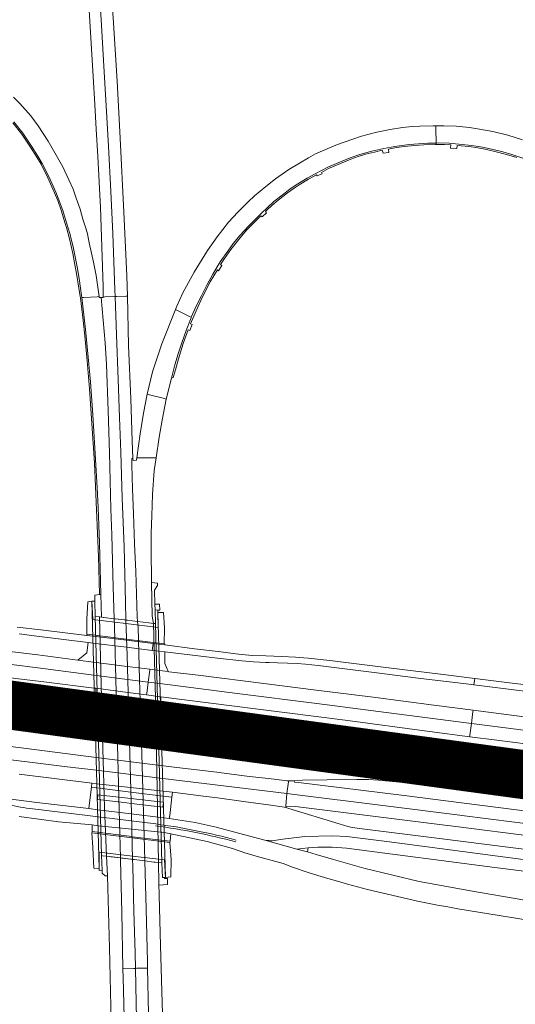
# Model space of a CAD drawing. Header units: metres. Extents: x 166325 to 190320, y 381923 to 404576.
# Tile 421 of 656: x 177852 to 178004, y 386844 to 387146. Entities that reach past the tile are written whole.
import ezdxf

# ---------------------------------------------------------------- set-up
doc = ezdxf.new("R2010")
doc.units = ezdxf.units.M
for name, color, linetype, lineweight in [('B-WE-VH-VERHARDING_ASFALT-GV', 8, 'Continuous', 18), ('B-WE-VH-VERHARDING_BETON-GV', 8, 'Continuous', 18), ('B-WE-VH-VERHARDING_BETONSTRAATSTEEN-GV', 8, 'Continuous', 18), ('B-WE-VH-VERHARDING_N-WEG', 8, 'Continuous', 18), ('B-WE-VH-VERHARDING_STRAATBAKSTEEN-GV', 8, 'Continuous', 18)]:
    doc.layers.add(name, color=color, linetype=linetype, lineweight=lineweight)

msp = doc.modelspace()

# ---------------------------------------------------------------- linework, layer by layer
at = {"layer": 'B-WE-VH-VERHARDING_ASFALT-GV', "flags": 128}
for points in [[(177876.844, 387154.934), (177876.561, 387154.917), (177873.746, 387154.754), (177873.41, 387154.734), (177873.659, 387150.587), (177873.768, 387148.765), (177874.951, 387128.396), (177875.47, 387119.848), (177875.899, 387112.291), (177876.393, 387103.918), (177877.189, 387088.257), (177878.054, 387064.037), (177878.043, 387060.843), (177878.58, 387060.871), (177881.485, 387061.02), (177881.732, 387061.03), (177881.659, 387063.043), (177880.988, 387080.333), (177880.392, 387093.216), (177879.642, 387107.076), (177878.984, 387119.411), (177878.278, 387131.565), (177877.386, 387145.891)], [(177880.844, 387150.535), (177880.533, 387155.185), (177880.115, 387155.156), (177877.193, 387154.954), (177876.844, 387154.934), (177877.386, 387145.891), (177878.278, 387131.565), (177878.984, 387119.411), (177879.642, 387107.076), (177880.392, 387093.216), (177880.988, 387080.333), (177881.659, 387063.043), (177881.732, 387061.03), (177882.112, 387061.044), (177885.009, 387061.155), (177885.464, 387061.172), (177885.303, 387067.382), (177884.41, 387086.865), (177883.246, 387109.56), (177882.297, 387126.98), (177881.121, 387146.395)], [(177980.143, 387108.043), (177980.137, 387108.357), (177980.064, 387112.264), (177980.044, 387113.343), (177979.196, 387113.333), (177975.124, 387113.174), (177972.922, 387113.085), (177969.873, 387112.777), (177966.056, 387112.221), (177961.976, 387111.368), (177957.283, 387110.121), (177954.323, 387109.15), (177949.94, 387107.56), (177946.737, 387106.274), (177943.197, 387104.712), (177941.027, 387103.55), (177938.247, 387101.911), (177934.961, 387099.915), (177930.842, 387097.045), (177927.884, 387094.756), (177924.428, 387091.855), (177922.488, 387090.003), (177919.331, 387086.864), (177916.521, 387083.756), (177913.015, 387079.267), (177910.054, 387075.114), (177905.962, 387068.446), (177902.52, 387062.128), (177900.674, 387058.077), (177900.229, 387057.001), (177901.07, 387056.595), (177904.549, 387054.919), (177905.073, 387054.667), (177906.585, 387058.049), (177908.146, 387061.258), (177909.895, 387064.691), (177911.645, 387067.9), (177913.944, 387071.674), (177916.237, 387074.931), (177917.933, 387077.22), (177920.07, 387079.853), (177922.578, 387082.59), (177926.461, 387086.499), (177930.424, 387090.107), (177933.328, 387092.432), (177935.422, 387094.012), (177937.72, 387095.55), (177940.553, 387097.289), (177943.019, 387098.635), (177946.935, 387100.626), (177949.556, 387101.788), (177953.808, 387103.498), (177956.754, 387104.501), (177960.435, 387105.565), (177964.126, 387106.417), (177967.471, 387107.001), (177971.897, 387107.586), (177977.591, 387107.97)], [(177877.388, 387060.74), (177876.827, 387060.728), (177876.793, 387060.991), (177876.187, 387060.956), (177872.005, 387060.716), (177871.461, 387060.685), (177871.827, 387058.036), (177872.593, 387050.87), (177873.463, 387042.422), (177874.105, 387034.873), (177874.886, 387024.712), (177875.503, 387014.512), (177876.19, 387002.35), (177876.493, 386996.352), (177876.911, 386985.494), (177877.35, 386969.711), (177877.515, 386962.761), (177878.185, 386962.68), (177878.258, 386962.671), (177881.402, 386962.293), (177881.108, 386971.911), (177880.666, 386987.992), (177880.431, 386995.997), (177879.965, 387013.12), (177879.591, 387026.138), (177879.038, 387040.149), (177878.61, 387046.837)], [(177881.732, 387061.03), (177881.485, 387061.02), (177878.58, 387060.871), (177878.043, 387060.843), (177878.043, 387060.755), (177877.388, 387060.74), (177878.61, 387046.837), (177879.038, 387040.149), (177879.591, 387026.138), (177879.965, 387013.12), (177880.431, 386995.997), (177880.666, 386987.992), (177881.108, 386971.911), (177881.402, 386962.293), (177881.734, 386962.253), (177884.629, 386961.904), (177884.689, 386961.897), (177884.97, 386961.863), (177885.027, 386961.856), (177884.854, 386967.368), (177884.43, 386984.33), (177883.906, 386999.193), (177883.445, 387013.314), (177883.099, 387023.947), (177882.634, 387035.634), (177882.16, 387049.244)], [(177887.162, 387011.376), (177886.893, 387016.768), (177886.545, 387029.657), (177885.858, 387045.987), (177885.464, 387061.172), (177885.009, 387061.155), (177882.112, 387061.044), (177881.732, 387061.03), (177882.16, 387049.244), (177882.634, 387035.634), (177883.099, 387023.947), (177883.445, 387013.314), (177883.906, 386999.193), (177884.43, 386984.33), (177884.854, 386967.368), (177885.027, 386961.856), (177885.283, 386961.825), (177885.509, 386961.797), (177888.534, 386961.422), (177888.492, 386962.85), (177888.034, 386976.722), (177887.676, 386985.226), (177887.378, 386994.464), (177887.057, 387002.046), (177886.813, 387009.423), (177886.821, 387010.595), (177886.793, 387011.344)], [(177905.073, 387054.667), (177904.549, 387054.919), (177901.07, 387056.595), (177900.229, 387057.001), (177896.036, 387046.483), (177893.214, 387037.891), (177891.576, 387031.074), (177892.677, 387030.79), (177896.448, 387029.82), (177897.379, 387029.561), (177898.946, 387035.957), (177900.035, 387040.079), (177901, 387043.408), (177902.119, 387046.858), (177903.461, 387050.648), (177904.987, 387054.476)], [(177897.379, 387029.561), (177896.448, 387029.82), (177892.677, 387030.79), (177891.576, 387031.074), (177890.426, 387025.261), (177889.367, 387018.952), (177888.33, 387011.588), (177889.53, 387011.549), (177893.218, 387011.6), (177894.281, 387011.546), (177895.209, 387017.9), (177896.153, 387023.149)], [(177894.281, 387011.546), (177893.218, 387011.6), (177889.53, 387011.549), (177888.33, 387011.588), (177888.224, 387010.834), (177887.192, 387010.756), (177887.162, 387011.376), (177886.793, 387011.344), (177886.821, 387010.595), (177886.813, 387009.423), (177887.057, 387002.046), (177887.378, 386994.464), (177887.676, 386985.226), (177888.034, 386976.722), (177888.492, 386962.85), (177888.534, 386961.422), (177892.047, 386961.011), (177893.509, 386960.835), (177893.072, 386963.112), (177892.819, 386973.402), (177892.744, 386983.697), (177892.78, 386988.623), (177892.934, 386993.811), (177893.187, 387000.377), (177893.713, 387007.671)], [(177885.027, 386961.856), (177884.689, 386961.897), (177881.734, 386962.253), (177881.402, 386962.293), (177881.479, 386959.775), (177881.982, 386939.787), (177882.441, 386923.668), (177882.961, 386903.687), (177883.32, 386888.984), (177886.573, 386888.587), (177887.076, 386888.526), (177886.725, 386902.493), (177886.135, 386924.676), (177885.367, 386951.007)], [(177888.534, 386961.422), (177885.509, 386961.797), (177885.283, 386961.825), (177885.027, 386961.856), (177885.367, 386951.007), (177886.135, 386924.676), (177886.725, 386902.493), (177887.076, 386888.526), (177887.36, 386888.491), (177887.558, 386888.467), (177890.844, 386888.07), (177890.752, 386892.005), (177889.925, 386920.763), (177889.227, 386943.688), (177888.729, 386959.708)], [(177870.257, 386949.63), (177858.018, 386951.185), (177849.455, 386952.282), (177840.377, 386953.464), (177831.265, 386954.65), (177828.695, 386954.974), (177824.318, 386955.519), (177824.267, 386955.135), (177823.556, 386955.282), (177822.846, 386955.51), (177820.402, 386955.807), (177793.015, 386959.272), (177792.538, 386955.414), (177812.014, 386952.949), (177833.696, 386950.265), (177857.996, 386947.191), (177875.169, 386945.038), (177891.844, 386942.876), (177892.317, 386946.508), (177892.352, 386946.78), (177885.377, 386947.684), (177875.057, 386949.021)], [(177792.538, 386955.414), (177792.104, 386951.9), (177795.831, 386951.43), (177827.881, 386947.421), (177831.088, 386946.914), (177831.076, 386946.347), (177839.325, 386945.384), (177844.277, 386944.805), (177860.642, 386942.819), (177875.282, 386941.027), (177875.84, 386940.955), (177885.606, 386939.681), (177891.33, 386938.934), (177891.382, 386939.33), (177891.844, 386942.876), (177875.169, 386945.038), (177857.996, 386947.191), (177833.696, 386950.265), (177812.014, 386952.949)], [(177960.875, 386938.222), (177943.37, 386940.387), (177928.169, 386942.381), (177907.151, 386944.974), (177898.179, 386946.052), (177897.937, 386946.081), (177895.342, 386946.393), (177892.352, 386946.78), (177892.317, 386946.508), (177891.844, 386942.876), (177895.457, 386942.407), (177919.154, 386939.392), (177943.591, 386936.263), (177968.02, 386933.142), (177990.977, 386930.184), (177991.434, 386933.805), (177991.489, 386934.238), (177979.456, 386935.817)], [(177891.844, 386942.876), (177891.382, 386939.33), (177891.33, 386938.934), (177895.574, 386938.381), (177895.762, 386938.357), (177924.781, 386934.658), (177952.216, 386931.16), (177978.111, 386927.748), (177990.467, 386926.142), (177990.528, 386926.622), (177990.977, 386930.184), (177968.02, 386933.142), (177943.591, 386936.263), (177919.154, 386939.392), (177895.457, 386942.407)], [(178027.475, 386929.602), (178025.758, 386929.792), (178017.283, 386930.922), (178000.961, 386932.995), (177991.489, 386934.238), (177991.434, 386933.805), (177990.977, 386930.184), (178004.59, 386928.43), (178029.081, 386925.298), (178048.535, 386922.833), (178060.655, 386921.257), (178062.364, 386921.035), (178062.667, 386924.662), (178061.973, 386924.753), (178055.451, 386925.629), (178055.441, 386925.63), (178050.086, 386926.262), (178049.682, 386926.312), (178039.291, 386927.618), (178033.477, 386928.432), (178027.42, 386929.202)], [(177854.478, 386922.482), (177825.802, 386926.09), (177805.227, 386928.606), (177789.465, 386930.532), (177789.415, 386930.13), (177788.974, 386926.555), (177806.461, 386924.408), (177839.82, 386920.29), (177866.977, 386916.944), (177875.992, 386915.84), (177896.298, 386913.353), (177934.408, 386908.688), (177934.854, 386912.283), (177934.896, 386912.626), (177934.394, 386912.647), (177930.467, 386913.083), (177922.101, 386914.043), (177914.324, 386915.046), (177912.876, 386915.222), (177900.635, 386916.737), (177875.881, 386919.806)], [(177990.977, 386930.184), (177990.528, 386926.622), (177990.467, 386926.142), (177998.792, 386925.059), (178017.939, 386922.647), (178027.788, 386921.288), (178031.277, 386920.845), (178037.428, 386920.065), (178040.018, 386919.737), (178048.396, 386918.766), (178048.484, 386919.178), (178050.158, 386918.979), (178059.185, 386917.858), (178059.78, 386917.795), (178062.07, 386917.499), (178062.364, 386921.035), (178060.655, 386921.257), (178048.535, 386922.833), (178029.081, 386925.298), (178004.59, 386928.43)], [(177987.91, 386905.878), (177970.355, 386908.092), (177937.988, 386912.048), (177936.682, 386912.198), (177936.64, 386912.598), (177935.107, 386912.617), (177934.896, 386912.626), (177934.854, 386912.283), (177934.408, 386908.688), (177936.715, 386908.405), (177963.819, 386905.036), (177987.432, 386902.089), (177988.05, 386902.011), (178012.28, 386898.952), (178034.283, 386896.193), (178034.724, 386899.742), (178013.292, 386902.418), (178010.46, 386903.034)], [(177934.408, 386908.688), (177934.089, 386904.88), (177936.984, 386904.702), (177981.21, 386899.215), (177986.978, 386898.494), (178009.375, 386895.693), (178012.436, 386895.299), (178033.84, 386892.628), (178034.283, 386896.193), (178012.28, 386898.952), (177988.05, 386902.011), (177987.432, 386902.089), (177963.819, 386905.036), (177936.715, 386908.405)], [(177934.089, 386904.88), (177934.029, 386904.419), (177935.017, 386904.111), (177950.442, 386899.417), (177953.114, 386898.596), (177954.538, 386898.295), (177956.679, 386898.039), (177981.162, 386894.939), (178010.211, 386891.263), (178023.513, 386889.617), (178024.568, 386889.484), (178033.304, 386888.381), (178033.84, 386892.628), (178012.436, 386895.299), (178009.375, 386895.693), (177986.978, 386898.494), (177981.21, 386899.215), (177936.984, 386904.702)], [(177887.076, 386888.526), (177887.073, 386888.526), (177886.695, 386888.572), (177886.573, 386888.587), (177883.783, 386888.927), (177883.32, 386888.984), (177883.34, 386888.166), (177883.743, 386872.316), (177884.117, 386855.027), (177887.429, 386855.126), (177887.926, 386855.141), (177887.814, 386859.91), (177887.472, 386872.649), (177887.128, 386886.459)], [(177890.851, 386888.065), (177887.558, 386888.467), (177887.36, 386888.491), (177887.076, 386888.526), (177887.128, 386886.459), (177887.472, 386872.649), (177887.814, 386859.91), (177887.926, 386855.141), (177888.406, 386855.156), (177891.632, 386855.253), (177891.587, 386857.202), (177891.222, 386873.331)], [(177887.926, 386855.141), (177887.429, 386855.126), (177884.117, 386855.027), (177884.177, 386852.216), (177884.588, 386836.184), (177884.96, 386820.106), (177885.205, 386800.134), (177885.311, 386780.136), (177885.385, 386759.953), (177885.392, 386755.129), (177888.63, 386755.138), (177889.087, 386755.139), (177889.098, 386765.702), (177889.066, 386776.113), (177889.03, 386789.088), (177888.982, 386802.488), (177888.779, 386816.258), (177888.49, 386830.385), (177888.173, 386844.588)], [(177891.632, 386855.253), (177888.406, 386855.156), (177887.926, 386855.141), (177888.173, 386844.588), (177888.49, 386830.385), (177888.779, 386816.258), (177888.982, 386802.488), (177889.03, 386789.088), (177889.066, 386776.113), (177889.098, 386765.702), (177889.087, 386755.139), (177889.567, 386755.141), (177892.789, 386755.15), (177892.79, 386757.148), (177892.749, 386772.998), (177892.699, 386789.217), (177892.581, 386809.098), (177892.255, 386825.118), (177891.955, 386841.271)]]:
    msp.add_lwpolyline(points, close=True, dxfattribs=at)
for points in [[(177850.61, 387114.558), (177853.4, 387111.065), (177856.107, 387107.103), (177858.026, 387104.009), (177859.348, 387101.802), (177861.473, 387097.593), (177863.53, 387093.011), (177864.48, 387090.6), (177865.624, 387087.372), (177867.242, 387082.299), (177867.903, 387080.018), (177868.239, 387078.6), (177868.852, 387076.213), (177869.472, 387073.156), (177870.07, 387070.159), (177870.668, 387066.511), (177871.377, 387061.291), (177871.461, 387060.685), (177872.005, 387060.716), (177876.187, 387060.956), (177876.793, 387060.991), (177876.416, 387063.852), (177875.855, 387067.498), (177875.108, 387071.507), (177874.439, 387074.292), (177873.777, 387077.441), (177873.209, 387080.178), (177872.681, 387081.955), (177871.832, 387084.768), (177871.004, 387087.782), (177869.806, 387091.138), (177868.797, 387093.866), (177867.489, 387096.747), (177865.686, 387100.739), (177861.172, 387108.661), (177858.08, 387113.352), (177855.848, 387116.424), (177852.535, 387120.131), (177850.503, 387122.105)], [(178006.663, 387109.03), (178002.153, 387110.457), (177997.532, 387111.545), (177993.467, 387112.324), (177990.401, 387112.795), (177986.341, 387113.176), (177982.462, 387113.37), (177980.044, 387113.343), (177980.064, 387112.264), (177980.137, 387108.357), (177980.143, 387108.043), (177980.864, 387108.064), (177984.11, 387107.967), (177987.101, 387107.737), (177991.053, 387107.301), (177994.36, 387106.785), (177997.594, 387106.078), (178000.654, 387105.312), (178003.384, 387104.563), (178006.75, 387103.429)], [(177852.282, 386914.671), (177874.597, 386911.904), (177876.111, 386911.716), (177886.441, 386910.563), (177896.411, 386909.449), (177899.316, 386909.09), (177908.015, 386908.039), (177913.122, 386907.379), (177921.806, 386906.22), (177928.77, 386905.247), (177932.897, 386904.683), (177933.565, 386904.563), (177934.029, 386904.419), (177934.089, 386904.88), (177934.408, 386908.688), (177896.298, 386913.353), (177875.992, 386915.84), (177866.977, 386916.944), (177839.82, 386920.29)], [(178015.441, 386906.337), (178001.869, 386908.032), (177988.108, 386909.778), (177978.59, 386910.956), (177968.882, 386912.189), (177962.498, 386912.83), (177959.402, 386913.003), (177955.84, 386913.062), (177952.379, 386913.143), (177946.764, 386912.961), (177939.131, 386912.779), (177936.64, 386912.598), (177936.682, 386912.198), (177937.988, 386912.048), (177970.355, 386908.092), (177987.91, 386905.878), (178010.46, 386903.034)], [(177943.325, 386890.023), (177940.658, 386890.845), (177937.473, 386891.651), (177927.627, 386894.463), (177919.53, 386896.553), (177912.743, 386898.414), (177906.257, 386899.805), (177898.324, 386901.037), (177896.55, 386901.257), (177886.672, 386902.484), (177876.42, 386903.757), (177873.599, 386904.108), (177857.709, 386906.013), (177848.976, 386907.068), (177845.064, 386908.336), (177840.843, 386909.659), (177835.767, 386907.444), (177833.8, 386908.222), (177834.011, 386907.981)], [(177856.455, 386903.998), (177894.15, 386899.387)], [(177852.244, 386901.702), (177864.367, 386900.075), (177874.639, 386899.11), (177876.471, 386898.858), (177876.567, 386898.848), (177886.807, 386897.788), (177896.672, 386896.766), (177896.778, 386896.755), (177898.77, 386896.337), (177909.945, 386893.988), (177917.716, 386891.923), (177921.79, 386890.471), (177922.924, 386890.1), (177924.992, 386889.498), (177933.2, 386887.234), (177936.144, 386886.168), (177940.88, 386884.551)], [(177965.03, 386893.975), (177952.767, 386895.574), (177948.395, 386895.732), (177939.926, 386895.574), (177932.364, 386894.677)], [(177927.627, 386894.463), (177937.473, 386891.651), (177940.893, 386892.115)], [(177952.672, 386891.985), (177998.174, 386886.067), (178044.346, 386880.255), (178047.022, 386879.918), (178047.67, 386879.839), (178046.416, 386883.279), (178045.956, 386883.445), (178043.955, 386883.635), (177965.03, 386893.975)], [(177884.588, 386836.184), (177884.177, 386852.216), (177884.117, 386855.027), (177883.743, 386872.316), (177883.34, 386888.166), (177883.32, 386888.984), (177880.371, 386889.344), (177880.112, 386889.376), (177879.16, 386889.492), (177879.022, 386889.509), (177879.338, 386883.549), (177880.003, 386861.459), (177880.756, 386825.442)], [(178007.374, 386876.048), (177990.682, 386878.866), (177982.276, 386880.418), (177974.972, 386881.813), (177966.412, 386883.754), (177957.999, 386885.875), (177948.662, 386888.473), (177943.325, 386890.023)], [(177896.238, 386841.157), (177895.643, 386862.11), (177895.187, 386877.447), (177895.166, 386878.147), (177895.091, 386880.685), (177895.073, 386881.302), (177894.991, 386887.535), (177894.017, 386887.678), (177893.601, 386887.729), (177890.851, 386888.065), (177891.222, 386873.331), (177891.587, 386857.202), (177891.632, 386855.253), (177891.955, 386841.271)], [(177989.926, 386872.917), (178036.322, 386865.41)]]:
    msp.add_lwpolyline(points, dxfattribs=at)
at = {"layer": 'B-WE-VH-VERHARDING_ASFALT-GV'}
for points in [[(177841.46, 386907.425, 0.0481716), (177856.455, 386903.998)], [(177918.707, 386893.903, 0.0353303), (177894.065, 386898.791)], [(177894.15, 386899.387, -0.0328565), (177918.872, 386894.478)], [(177932.364, 386894.677, -0.1300271), (177927.627, 386894.463)], [(177940.893, 386892.115, -0.0475348), (177952.672, 386891.985)], [(177940.88, 386884.551, 0.0366636), (177989.926, 386872.917)]]:
    msp.add_lwpolyline(points, format="xyb", dxfattribs=at)
at = {"layer": 'B-WE-VH-VERHARDING_BETON-GV', "flags": 128}
for points in [[(177893.799, 386971.002), (177894.667, 386972.494), (177894.658, 386973.185), (177892.819, 386973.402), (177893.072, 386963.112), (177893.509, 386960.835), (177893.94, 386960.783), (177894.068, 386960.768), (177893.956, 386965.039), (177893.912, 386966.726)], [(177875.604, 386962.991), (177875.496, 386967.693), (177875.436, 386967.693), (177874.537, 386967.695), (177876.842, 386885.714), (177876.857, 386885.169), (177877.723, 386885.187), (177877.567, 386889.686)], [(177877.35, 386969.711), (177876.939, 386969.674), (177875.457, 386969.541), (177875.496, 386967.693), (177875.604, 386962.991), (177876.909, 386962.834), (177877.515, 386962.761)], [(177894.068, 386960.768), (177895.996, 386887.437), (177896.195, 386882.981), (177896.347, 386882.976), (177897.185, 386882.945), (177894.828, 386964.169), (177894.806, 386964.926), (177893.956, 386965.039)], [(177876.909, 386962.834), (177875.604, 386962.991), (177877.567, 386889.686), (177877.815, 386889.656), (177879.022, 386889.509), (177878.439, 386904.482), (177877.77, 386929.654), (177877.075, 386954.497)], [(177881.402, 386962.293), (177878.258, 386962.671), (177878.185, 386962.68), (177877.515, 386962.761), (177876.909, 386962.834), (177877.075, 386954.497), (177877.77, 386929.654), (177878.439, 386904.482), (177879.022, 386889.509), (177879.16, 386889.492), (177880.112, 386889.376), (177883.32, 386888.984), (177882.961, 386903.687), (177882.441, 386923.668), (177881.982, 386939.787), (177881.479, 386959.775)], [(177893.509, 386960.835), (177892.047, 386961.011), (177888.534, 386961.422), (177888.729, 386959.708), (177889.227, 386943.688), (177889.925, 386920.763), (177890.752, 386892.005), (177890.844, 386888.07), (177893.601, 386887.729), (177894.017, 386887.678), (177894.991, 386887.535), (177894.042, 386937.96)], [(177894.068, 386960.768), (177893.94, 386960.783), (177893.509, 386960.835), (177894.042, 386937.96), (177894.991, 386887.535), (177895.996, 386887.437)], [(177896.925, 386954.236), (177895.109, 386954.462), (177893.381, 386954.675), (177893.107, 386952.569), (177895.171, 386952.311), (177896.944, 386952.102), (177913.14, 386950.2), (177920.521, 386949.367), (177924.101, 386949.116), (177927.848, 386948.906), (177928.898, 386948.876), (177931.534, 386948.8), (177934.536, 386948.704), (177937.577, 386948.515), (177940.094, 386948.309), (177944.016, 386947.905), (177948.874, 386947.349), (177961.126, 386945.773), (177974.672, 386944.091), (177989.395, 386942.287), (177991.688, 386941.999), (177991.984, 386943.978), (177981.514, 386945.248), (177965.532, 386947.214), (177947.522, 386949.474), (177940.874, 386950.242), (177937.045, 386950.546), (177932.854, 386950.757), (177927.884, 386950.939), (177923.808, 386951.063), (177921.553, 386951.214), (177918.765, 386951.542), (177913.306, 386952.219), (177906.096, 386953.091)], [(177991.984, 386943.978), (177991.688, 386941.999), (178003.127, 386940.602), (178014.047, 386939.317), (178023.833, 386938.129), (178031.994, 386937.165), (178037.883, 386936.448), (178037.883, 386938.431), (178029.067, 386939.516), (178015.538, 386941.104), (178002.663, 386942.673)], [(177895.638, 386935.947), (177885.676, 386937.264), (177884.811, 386937.378), (177875.656, 386938.536), (177875.456, 386936.887), (177885.721, 386935.666), (177895.462, 386934.508)], [(177895.427, 386934.54), (177885.72, 386935.7), (177875.49, 386936.922), (177875.665, 386938.402), (177885.679, 386937.137), (177895.596, 386935.885)], [(177879.022, 386889.509), (177877.815, 386889.656), (177877.567, 386889.686), (177877.723, 386885.187), (177877.753, 386884.309), (177878.678, 386883.528), (177879.338, 386883.549)]]:
    msp.add_lwpolyline(points, close=True, dxfattribs=at)
msp.add_lwpolyline([(177852.327, 386957.7), (177857.743, 386956.957), (177873.419, 386955.024), (177874.899, 386954.841), (177885.209, 386953.554), (177893.107, 386952.569), (177893.381, 386954.675), (177885.147, 386955.691), (177874.833, 386956.964), (177873.037, 386957.176), (177858.905, 386958.847), (177851.698, 386959.688)], dxfattribs=at)
at = {"layer": 'B-WE-VH-VERHARDING_BETONSTRAATSTEEN-GV', "flags": 128}
for points in [[(177850.305, 387114.244), (177853.077, 387110.775), (177855.768, 387106.834), (177857.68, 387103.752), (177858.992, 387101.561), (177861.105, 387097.375), (177863.154, 387092.813), (177864.097, 387090.418), (177865.236, 387087.207), (177866.3, 387083.742), (177866.789, 387082.125), (177867.68, 387078.7), (177868.691, 387074.248), (177869.276, 387071.314), (177869.952, 387067.468), (177870.971, 387061.05), (177871.043, 387060.599), (177871.865, 387053.687), (177872.399, 387048.92), (177873.17, 387041.275), (177873.888, 387032.731), (177875.384, 387009.928), (177876.614, 386981.346), (177876.939, 386969.674), (177877.35, 386969.711), (177876.911, 386985.494), (177876.493, 386996.352), (177876.19, 387002.35), (177875.503, 387014.512), (177874.886, 387024.712), (177874.105, 387034.873), (177873.463, 387042.422), (177872.593, 387050.87), (177871.827, 387058.036), (177871.461, 387060.685), (177871.377, 387061.291), (177870.668, 387066.511), (177870.07, 387070.159), (177869.472, 387073.156), (177868.852, 387076.213), (177868.239, 387078.6), (177867.903, 387080.018), (177867.242, 387082.299), (177865.624, 387087.372), (177864.48, 387090.6), (177863.53, 387093.011), (177861.473, 387097.593), (177859.348, 387101.802), (177858.026, 387104.009), (177856.107, 387107.103), (177853.4, 387111.065), (177850.61, 387114.558)], [(178006.75, 387103.429), (178003.384, 387104.563), (178000.654, 387105.312), (177997.594, 387106.078), (177994.36, 387106.785), (177991.053, 387107.301), (177987.101, 387107.737), (177984.11, 387107.967), (177980.864, 387108.064), (177980.143, 387108.043), (177980.152, 387107.581), (177982.752, 387107.569), (177984.616, 387107.488), (177984.574, 387106.487), (177986.522, 387106.356), (177986.565, 387107.318), (177987.872, 387107.233), (177990.219, 387106.993), (177992.942, 387106.581), (177995.605, 387106.037), (177998.966, 387105.276), (178002.467, 387104.347), (178004.853, 387103.613)]]:
    msp.add_lwpolyline(points, dxfattribs=at)
for points in [[(177980.152, 387107.581), (177980.143, 387108.043), (177977.591, 387107.97), (177971.897, 387107.586), (177967.471, 387107.001), (177964.126, 387106.417), (177960.435, 387105.565), (177956.754, 387104.501), (177953.808, 387103.498), (177949.556, 387101.788), (177946.935, 387100.626), (177943.019, 387098.635), (177940.553, 387097.289), (177937.72, 387095.55), (177935.422, 387094.012), (177933.328, 387092.432), (177930.424, 387090.107), (177926.461, 387086.499), (177922.578, 387082.59), (177920.07, 387079.853), (177917.933, 387077.22), (177916.237, 387074.931), (177913.944, 387071.674), (177911.645, 387067.9), (177909.895, 387064.691), (177908.146, 387061.258), (177906.585, 387058.049), (177905.073, 387054.667), (177904.987, 387054.476), (177903.461, 387050.648), (177902.119, 387046.858), (177901, 387043.408), (177900.035, 387040.079), (177898.946, 387035.957), (177899.2, 387036.079), (177899.541, 387036.243), (177900.186, 387038.579), (177901.098, 387041.968), (177902.593, 387046.609), (177904.068, 387050.794), (177904.619, 387050.646), (177905.319, 387052.435), (177904.838, 387052.653), (177906.594, 387056.662), (177908.525, 387060.901), (177910.878, 387065.532), (177913.077, 387069.169), (177913.459, 387068.923), (177914.477, 387070.535), (177914.039, 387070.791), (177915.014, 387072.366), (177917.175, 387075.382), (177919.568, 387078.41), (177922.034, 387081.318), (177926.432, 387085.789), (177926.808, 387085.465), (177928.152, 387086.674), (177927.826, 387087.066), (177928.308, 387087.611), (177929.768, 387088.884), (177931.749, 387090.592), (177934.568, 387092.766), (177936.604, 387094.238), (177938.1, 387095.204), (177941.013, 387096.973), (177943.475, 387098.331), (177943.689, 387097.989), (177945.192, 387098.608), (177944.953, 387099.069), (177947.172, 387100.208), (177950.803, 387101.813), (177954.029, 387103.084), (177956.261, 387103.899), (177958.448, 387104.594), (177961.286, 387105.282), (177963.591, 387105.813), (177963.876, 387104.943), (177965.674, 387105.12), (177965.533, 387106.157), (177967.978, 387106.656), (177970.326, 387106.988), (177973.507, 387107.288), (177976.376, 387107.495), (177979.85, 387107.583)], [(177894.828, 386964.169), (177894.859, 386959.63), (177885, 386960.821), (177874.861, 386962.045), (177874.559, 386967.641), (177873.344, 386967.433), (177872.992, 386962.231), (177873.079, 386957.573), (177885.138, 386956.032), (177895.1, 386954.759), (177896.773, 386954.549), (177896.851, 386959.481), (177896.522, 386964.148)], [(177893.912, 386966.726), (177893.956, 386965.039), (177894.806, 386964.926), (177895.378, 386964.926), (177895.361, 386966.783)], [(177873.079, 386957.573), (177873.037, 386957.176), (177874.833, 386956.964), (177885.147, 386955.691), (177893.381, 386954.675), (177895.109, 386954.462), (177896.925, 386954.236), (177896.975, 386954.524), (177896.773, 386954.549), (177895.1, 386954.759), (177885.138, 386956.032)], [(177896.944, 386952.102), (177895.171, 386952.311), (177893.107, 386952.569), (177885.209, 386953.554), (177874.899, 386954.841), (177873.419, 386955.024), (177873.003, 386951.875), (177870.257, 386949.63), (177875.057, 386949.021), (177885.377, 386947.684), (177892.352, 386946.78), (177895.342, 386946.393), (177897.937, 386946.081), (177896.926, 386948.577)], [(177875.84, 386940.955), (177875.656, 386938.536), (177884.811, 386937.378), (177885.676, 386937.264), (177895.638, 386935.947), (177895.762, 386938.357), (177895.574, 386938.381), (177891.33, 386938.934), (177885.606, 386939.681)], [(177875.456, 386936.887), (177875.456, 386936.495), (177885.733, 386935.243), (177895.402, 386934.066), (177895.462, 386934.508), (177885.721, 386935.666)], [(177874.597, 386911.904), (177874.433, 386910.624), (177876.145, 386910.427), (177886.482, 386909.136), (177896.456, 386907.891), (177899.128, 386907.559), (177899.316, 386909.09), (177896.411, 386909.449), (177886.441, 386910.563), (177876.111, 386911.716)], [(177874.639, 386899.11), (177874.634, 386897.091), (177886.872, 386895.506), (177886.965, 386895.494), (177896.738, 386894.317), (177898.566, 386894.097), (177898.77, 386896.337), (177896.778, 386896.755), (177896.672, 386896.766), (177886.807, 386897.788), (177876.567, 386898.848), (177876.471, 386898.858)], [(177874.634, 386897.091), (177874.595, 386896.705), (177886.884, 386895.096), (177898.519, 386893.669), (177898.566, 386894.097), (177896.738, 386894.317), (177886.965, 386895.494), (177886.872, 386895.506)], [(177898.519, 386893.669), (177886.884, 386895.096), (177874.595, 386896.705), (177874.841, 386892.172), (177875.189, 386885.843), (177876.842, 386885.714), (177876.855, 386890.797), (177887.043, 386889.571), (177896.878, 386888.388), (177897.185, 386882.945), (177898.812, 386883.164), (177898.925, 386888.543)], [(177940.893, 386892.115), (177937.473, 386891.651), (177940.658, 386890.845)], [(177895.996, 386887.437), (177894.991, 386887.535), (177895.073, 386881.302), (177895.091, 386880.685), (177897.8, 386880.811), (177897.757, 386882.721), (177896.839, 386882.686), (177896.798, 386882.959), (177896.195, 386882.981)]]:
    msp.add_lwpolyline(points, close=True, dxfattribs=at)
at = {"layer": 'B-WE-VH-VERHARDING_N-WEG', "const_width": 15, "flags": 128}
msp.add_lwpolyline([(179238.148, 386745.003), (178727.352, 386805.229), (178365.634, 386858.639), (178265.463, 386879.516), (177699.795, 386956.106), (177281.212, 386997.775), (176913.081, 387040.629), (176714.708, 387067.116), (176513.975, 387082.824), (176334.72, 387090.826), (176179.133, 387111.7), (176033.068, 387139.937), (175822.658, 387196.025), (175616.602, 387250.993), (175292.926, 387336.714), (174996.039, 387419.18), (174648.529, 387520.516), (174558.936, 387544.99), (174399.462, 387551.147), (174143.482, 387607.325), (173777.64, 387656.898), (173629.28, 387668.078), (173499.621, 387714.244), (173213.034, 387739.83)], dxfattribs=at)
at = {"layer": 'B-WE-VH-VERHARDING_STRAATBAKSTEEN-GV', "flags": 128}
for points in [[(177899.128, 386907.559), (177896.456, 386907.891), (177886.482, 386909.136), (177876.145, 386910.427), (177874.433, 386910.624), (177873.718, 386905.101), (177873.599, 386904.108), (177876.42, 386903.757), (177886.672, 386902.484), (177896.55, 386901.257), (177898.324, 386901.037), (177898.477, 386902.025)], [(177877.295, 386906.796), (177876.276, 386906.92), (177876.454, 386908.354), (177886.538, 386907.173), (177896.307, 386906.029), (177896.527, 386905.975), (177896.373, 386904.507), (177886.581, 386905.67), (177885.251, 386905.828)]]:
    msp.add_lwpolyline(points, close=True, dxfattribs=at)

doc.saveas('drawing.dxf')
